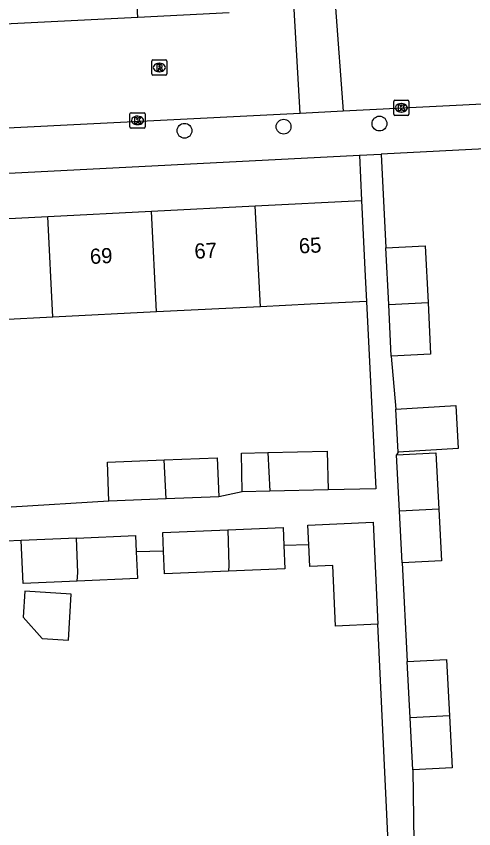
# Model space of a CAD drawing. Extents: x 161084 to 161928, y 385355 to 386522.
# Drawn here: x 161726.1 to 161756.3, y 385814.8 to 385868.4 of the extents above; entities that cross this region are included whole.
import ezdxf

# ---------------------------------------------------------------- set-up
doc = ezdxf.new("R2010")
doc.units = 0
for name, color, linetype in [('IMGEO_Boom', 7, 'Continuous'), ('IMGEO_Kolk', 7, 'Continuous'), ('IMGEO_Pand', 7, 'Continuous'), ('IMGEO_Pand_nummerreeks', 7, 'Continuous'), ('IMGEO_Rijbaan_lokaal_open', 7, 'Continuous'), ('IMGEO_Rioolput', 7, 'Continuous'), ('IMGEO_Voetpad_open', 7, 'Continuous')]:
    doc.layers.add(name, color=color, linetype=linetype)

msp = doc.modelspace()

# ---------------------------------------------------------------- linework, layer by layer
at = {"layer": 'IMGEO_Boom'}
for centre in [(161743.724, 385861.128), (161750.055, 385861.336), (161737.183, 385860.86)]:
    msp.add_circle(centre, 0.489, dxfattribs=at)
at = {"layer": 'IMGEO_Kolk'}
for p, q in [((161750.997, 385861.95), (161750.997, 385862.802)), ((161751.072, 385862.876), (161751.924, 385862.876)), ((161751.485, 385862.656), (161751.51, 385862.656)), ((161751.998, 385862.802), (161751.998, 385861.95)), ((161733.659, 385862.043), (161734.511, 385862.043)), ((161751.508, 385862.096), (161751.483, 385862.096)), ((161733.584, 385861.117), (161733.584, 385861.969)), ((161734.072, 385861.823), (161734.097, 385861.823)), ((161734.585, 385861.969), (161734.585, 385861.117)), ((161751.924, 385861.876), (161751.072, 385861.876)), ((161734.511, 385861.043), (161733.659, 385861.043)), ((161734.095, 385861.263), (161734.07, 385861.263))]:
    msp.add_line(p, q, dxfattribs=at)
for points in [[(161750.997, 385861.95), (161750.997, 385862.802)], [(161751.072, 385862.876), (161751.924, 385862.876)], [(161751.318, 385862.576), (161751.441, 385862.576), (161751.441, 385862.425), (161751.571, 385862.576), (161751.735, 385862.576), (161751.589, 385862.425), (161751.742, 385862.176), (161751.59, 385862.176), (161751.505, 385862.34), (161751.441, 385862.273), (161751.441, 385862.176), (161751.318, 385862.176), (161751.318, 385862.576)], [(161751.998, 385862.802), (161751.998, 385861.95)], [(161733.659, 385862.043), (161734.511, 385862.043)], [(161733.584, 385861.117), (161733.584, 385861.969)], [(161733.905, 385861.743), (161734.028, 385861.743), (161734.028, 385861.592), (161734.158, 385861.743), (161734.322, 385861.743), (161734.176, 385861.592), (161734.329, 385861.343), (161734.177, 385861.343), (161734.092, 385861.507), (161734.028, 385861.44), (161734.028, 385861.343), (161733.905, 385861.343), (161733.905, 385861.743)], [(161734.585, 385861.969), (161734.585, 385861.117)], [(161751.924, 385861.876), (161751.072, 385861.876)], [(161734.511, 385861.043), (161733.659, 385861.043)]]:
    msp.add_lwpolyline(points, dxfattribs=at)
for centre, start, end in [((161751.074, 385862.8), 91.552, 178.448), ((161751.074, 385862.8), 91.552, 178.448), ((161751.922, 385862.8), 1.552, 88.448), ((161751.922, 385862.8), 1.552, 88.448), ((161733.661, 385861.967), 91.552, 178.448), ((161733.661, 385861.967), 91.552, 178.448), ((161734.509, 385861.967), 1.552, 88.448), ((161734.509, 385861.967), 1.552, 88.448), ((161751.074, 385861.952), 181.552, 268.448), ((161751.074, 385861.952), 181.552, 268.448), ((161751.922, 385861.952), 271.552, 358.448), ((161751.922, 385861.952), 271.552, 358.448), ((161733.661, 385861.119), 181.552, 268.448), ((161733.661, 385861.119), 181.552, 268.448), ((161734.509, 385861.119), 271.552, 358.448), ((161734.509, 385861.119), 271.552, 358.448)]:
    msp.add_arc(centre, 0.0765, start, end, dxfattribs=at)
for centre, major_axis, ratio, start_param, end_param in [((161751.484, 385862.376), (-0.387, 0.002), 0.722429, 4.712389, 7.853982), ((161751.509, 385862.376), (-0.39, 0.002), 0.717154, 1.570796, 4.712389), ((161734.071, 385861.543), (-0.387, 0.002), 0.722429, 4.712389, 7.853982), ((161734.096, 385861.543), (-0.39, 0.002), 0.717154, 1.570796, 4.712389)]:
    msp.add_ellipse(centre, major_axis=major_axis, ratio=ratio, start_param=start_param, end_param=end_param, dxfattribs=at)
at = {"layer": 'IMGEO_Pand'}
for points in [[(161741.858, 385855.897), (161748.864, 385856.25)], [(161748.864, 385856.25), (161749.116, 385851.257), (161749.199, 385849.603)], [(161728.155, 385855.206), (161735.006, 385855.552)], [(161735.006, 385855.552), (161741.858, 385855.897)], [(161735.341, 385848.904), (161735.006, 385855.552)], [(161742.193, 385849.25), (161741.858, 385855.897)], [(161721.304, 385854.861), (161728.155, 385855.206)], [(161728.49, 385848.559), (161728.155, 385855.206)], [(161750.473, 385853.13), (161753.071, 385853.26), (161753.258, 385849.537)], [(161750.661, 385849.402), (161750.473, 385853.13)], [(161742.193, 385849.25), (161735.341, 385848.904)], [(161749.199, 385849.603), (161745.494, 385849.416), (161742.193, 385849.25)], [(161750.661, 385849.402), (161753.258, 385849.537)], [(161750.833, 385845.983), (161750.661, 385849.402)], [(161753.258, 385849.537), (161753.43, 385846.113), (161750.833, 385845.983)], [(161735.341, 385848.904), (161728.49, 385848.559)], [(161728.49, 385848.559), (161721.639, 385848.214)], [(161751.126, 385842.493), (161755.084, 385842.724), (161755.249, 385839.889), (161751.291, 385839.659)], [(161751.291, 385839.659), (161751.126, 385842.493)], [(161740.994, 385837.039), (161740.94, 385839.593), (161742.678, 385839.63)], [(161742.678, 385839.63), (161746.608, 385839.713), (161746.662, 385837.159)], [(161742.678, 385839.63), (161742.806, 385837.077)], [(161751.182, 385839.483), (161753.78, 385839.613), (161753.967, 385835.89)], [(161751.37, 385835.755), (161751.182, 385839.483)], [(161732.195, 385836.407), (161732.089, 385838.979), (161735.833, 385839.134)], [(161735.833, 385839.134), (161739.346, 385839.279), (161739.453, 385836.707)], [(161735.963, 385836.562), (161735.833, 385839.134)], [(161742.806, 385837.077), (161740.994, 385837.039)], [(161746.662, 385837.159), (161742.806, 385837.077)], [(161735.963, 385836.562), (161732.195, 385836.407)], [(161739.453, 385836.707), (161735.963, 385836.562)], [(161753.967, 385835.89), (161751.37, 385835.755)], [(161751.542, 385832.336), (161751.37, 385835.755)], [(161753.967, 385835.89), (161754.139, 385832.466), (161751.542, 385832.336)], [(161740.037, 385834.517), (161743.697, 385834.669), (161743.746, 385833.499)], [(161745.383, 385833.54), (161745.322, 385834.827), (161749.638, 385835.031), (161749.956, 385828.301)], [(161730.061, 385833.979), (161733.946, 385834.148), (161733.993, 385833.066)], [(161735.801, 385833.109), (161735.75, 385834.339), (161740.037, 385834.517)], [(161740.037, 385834.517), (161740.117, 385832.171), (161740.089, 385831.787)], [(161730.061, 385833.979), (161726.401, 385833.82)], [(161730.102, 385831.128), (161726.524, 385830.972), (161726.401, 385833.82)], [(161730.102, 385831.128), (161730.139, 385831.714), (161730.061, 385833.979)], [(161733.993, 385833.066), (161734.07, 385831.301), (161730.102, 385831.128)], [(161740.089, 385831.787), (161735.863, 385831.611), (161735.801, 385833.109)], [(161743.746, 385833.499), (161743.811, 385831.941), (161740.089, 385831.787)], [(161749.956, 385828.301), (161747.159, 385828.168), (161746.969, 385832.171), (161745.451, 385832.099), (161745.383, 385833.54)], [(161727.785, 385827.353), (161729.519, 385827.246), (161729.705, 385830.284), (161726.633, 385830.472), (161726.527, 385828.754), (161727.785, 385827.353)], [(161751.891, 385825.835), (161754.489, 385825.965), (161754.676, 385822.242)], [(161752.079, 385822.107), (161751.891, 385825.835)], [(161754.676, 385822.242), (161752.079, 385822.107)], [(161752.251, 385818.688), (161752.079, 385822.107)], [(161754.676, 385822.242), (161754.848, 385818.818), (161752.251, 385818.688)]]:
    msp.add_lwpolyline(points, dxfattribs=at)
at = {"layer": 'IMGEO_Rijbaan_lokaal_open'}
for points in [[(161747.148, 385868.98), (161747.657, 385862.15)], [(161740.131, 385868.633), (161734.108, 385868.334)], [(161744.826, 385862.006), (161744.42, 385868.879)], [(161734.108, 385868.334), (161676.856, 385865.472)], [(161769.578, 385863.247), (161747.657, 385862.15)], [(161744.826, 385862.006), (161700.443, 385859.785)], [(161747.657, 385862.15), (161744.826, 385862.006)]]:
    msp.add_lwpolyline(points, dxfattribs=at)
at = {"layer": 'IMGEO_Rioolput'}
for p, q in [((161735.02, 385864.609), (161735.02, 385865.461)), ((161735.095, 385865.535), (161735.947, 385865.535)), ((161735.508, 385865.315), (161735.533, 385865.315)), ((161736.021, 385865.461), (161736.021, 385864.609)), ((161735.531, 385864.755), (161735.506, 385864.755)), ((161735.947, 385864.535), (161735.095, 385864.535))]:
    msp.add_line(p, q, dxfattribs=at)
for points in [[(161735.02, 385864.609), (161735.02, 385865.461)], [(161735.095, 385865.535), (161735.947, 385865.535)], [(161735.609, 385865.233), (161735.357, 385865.235), (161735.357, 385864.835)], [(161736.021, 385865.461), (161736.021, 385864.609)], [(161735.357, 385864.835), (161735.481, 385864.835), (161735.481, 385864.997), (161735.492, 385864.997)], [(161735.535, 385865.154), (161735.481, 385865.154), (161735.481, 385865.073)], [(161735.481, 385865.073), (161735.533, 385865.073)], [(161735.539, 385864.968), (161735.61, 385864.835), (161735.75, 385864.835), (161735.685, 385864.961)], [(161735.947, 385864.535), (161735.095, 385864.535)]]:
    msp.add_lwpolyline(points, dxfattribs=at)
for centre, radius, start, end in [((161735.097, 385865.459), 0.0765, 91.552, 178.448), ((161735.097, 385865.459), 0.0765, 91.552, 178.448), ((161735.608, 385865.123), 0.109, 350.3612, 89.416), ((161735.945, 385865.459), 0.0765, 1.552, 88.448), ((161735.945, 385865.459), 0.0765, 1.552, 88.448), ((161735.491, 385864.944), 0.0533, 26.0293, 88.6989), ((161735.517, 385865.262), 0.19, 274.7715, 282.9687), ((161735.541, 385865.058), 0.0964, 77.0061, 93.1865), ((161735.555, 385865.115), 0.0378, 276.6634, 79.6772), ((161735.606, 385865.123), 0.112, 277.5842, 350.9817), ((161735.59, 385864.908), 0.108, 29.5134, 73.7905), ((161735.097, 385864.611), 0.0765, 181.552, 268.448), ((161735.097, 385864.611), 0.0765, 181.552, 268.448), ((161735.945, 385864.611), 0.0765, 271.552, 358.448), ((161735.945, 385864.611), 0.0765, 271.552, 358.448)]:
    msp.add_arc(centre, radius, start, end, dxfattribs=at)
for centre, major_axis, ratio, start_param, end_param in [((161735.507, 385865.035), (-0.387, 0.002), 0.722429, 4.712389, 7.853982), ((161735.532, 385865.035), (-0.39, 0.002), 0.717154, 1.570796, 4.712389)]:
    msp.add_ellipse(centre, major_axis=major_axis, ratio=ratio, start_param=start_param, end_param=end_param, dxfattribs=at)
at = {"layer": 'IMGEO_Voetpad_open'}
for points in [[(161734.108, 385868.334), (161733.907, 385871.68)], [(161770.281, 385860.351), (161750.164, 385859.323)], [(161748.728, 385859.25), (161750.164, 385859.323)], [(161750.164, 385859.323), (161750.473, 385853.13)], [(161699.837, 385856.751), (161748.728, 385859.25)], [(161748.728, 385859.25), (161748.864, 385856.25)], [(161749.199, 385849.603), (161749.82, 385837.226), (161746.662, 385837.159)], [(161750.833, 385845.983), (161751.126, 385842.493)], [(161751.291, 385839.659), (161751.182, 385839.483)], [(161740.994, 385837.039), (161739.453, 385836.707)], [(161732.195, 385836.407), (161725.751, 385836.017)], [(161726.401, 385833.82), (161725.401, 385833.776)], [(161735.801, 385833.109), (161733.993, 385833.066)], [(161745.383, 385833.54), (161743.746, 385833.499)], [(161751.542, 385832.336), (161751.891, 385825.835)], [(161750.341, 385811.994), (161750.631, 385813.884), (161749.956, 385828.301)], [(161752.251, 385818.688), (161752.338, 385812.321), (161758.457, 385812.681), (161765.031, 385813.002), (161769.394, 385813.215), (161775.565, 385813.517)]]:
    msp.add_lwpolyline(points, dxfattribs=at)

# ---------------------------------------------------------------- texts
at = {"layer": 'IMGEO_Pand_nummerreeks'}
for s, p in [('67', (161737.86, 385852.411)), ('65', (161744.756, 385852.759)), ('69', (161730.964, 385852.064))]:
    msp.add_text(s, height=1, rotation=2.8854, dxfattribs=at).set_placement(p)

doc.saveas('drawing.dxf')
